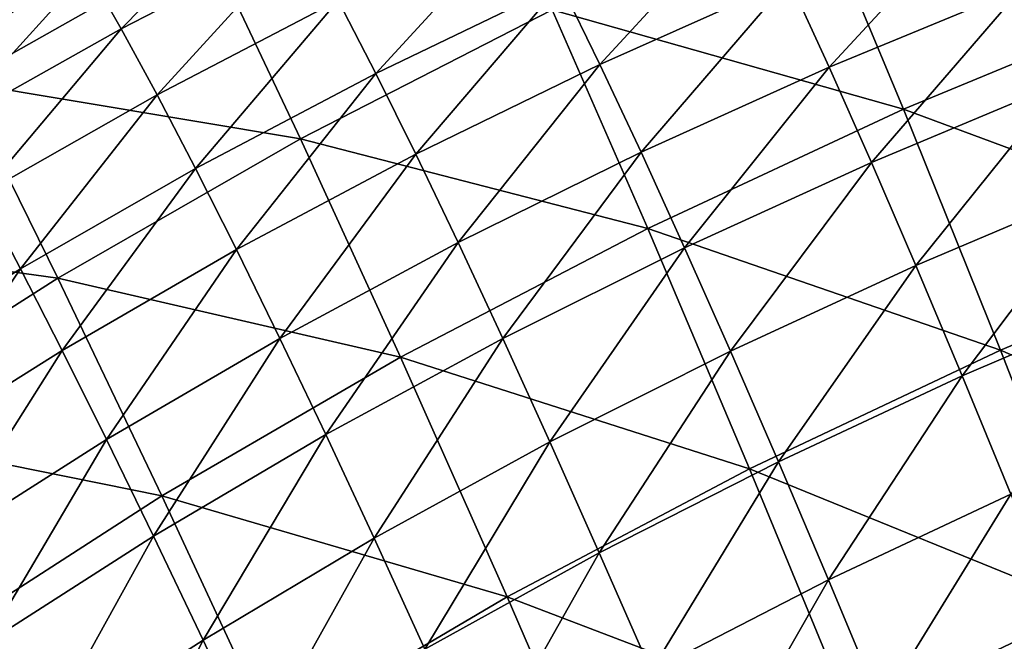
# Model space of a CAD drawing. Header units: millimetres. Extents: x -300 to 300, y -500 to 500.
# Tile 703 of 988: x -164 to -134, y 430 to 449. Entities that reach past the tile are written whole.
import ezdxf

# ---------------------------------------------------------------- set-up
doc = ezdxf.new("R2010")
doc.units = ezdxf.units.MM
doc.header["$LTSCALE"] = 81.481481
doc.layers.add('20', color=7, linetype='CONTINUOUS')
doc.layers.add('22', color=7, linetype='CONTINUOUS')

msp = doc.modelspace()

# ---------------------------------------------------------------- linework, layer by layer
at = {"layer": '20', "color": 7, "linetype": 'CONTINUOUS'}
for points in [[(-147.583, 449.415, 39.267), (-136.974, 446.411, 43.145), (-139.726, 453.019, 39.399), (-147.583, 449.415, 39.267)], [(-136.974, 446.411, 43.145), (-128.991, 449.721, 43.279), (-139.726, 453.019, 39.399), (-136.974, 446.411, 43.145)], [(-165.427, 447.232, 35.008), (-157.984, 451.438, 35.14), (-168.113, 452.478, 30.763), (-165.427, 447.232, 35.008)], [(-165.427, 447.232, 35.008), (-155.177, 445.515, 39.129), (-157.984, 451.438, 35.14), (-165.427, 447.232, 35.008)], [(-155.177, 445.515, 39.129), (-147.583, 449.415, 39.267), (-157.984, 451.438, 35.14), (-155.177, 445.515, 39.129)], [(-136.974, 446.411, 43.145), (-126.218, 442.432, 46.776), (-128.991, 449.721, 43.279), (-136.974, 446.411, 43.145)], [(-155.177, 445.515, 39.129), (-144.696, 442.816, 43.004), (-147.583, 449.415, 39.267), (-155.177, 445.515, 39.129)], [(-144.696, 442.816, 43.004), (-136.974, 446.411, 43.145), (-147.583, 449.415, 39.267), (-144.696, 442.816, 43.004)], [(-172.606, 442.716, 34.872), (-162.51, 441.315, 38.986), (-165.427, 447.232, 35.008), (-172.606, 442.716, 34.872)], [(-162.51, 441.315, 38.986), (-155.177, 445.515, 39.129), (-165.427, 447.232, 35.008), (-162.51, 441.315, 38.986)], [(-144.696, 442.816, 43.004), (-134.045, 439.137, 46.635), (-136.974, 446.411, 43.145), (-144.696, 442.816, 43.004)], [(-134.045, 439.137, 46.635), (-126.218, 442.432, 46.776), (-136.974, 446.411, 43.145), (-134.045, 439.137, 46.635)], [(-162.51, 441.315, 38.986), (-152.161, 438.928, 42.858), (-155.177, 445.515, 39.129), (-162.51, 441.315, 38.986)], [(-152.161, 438.928, 42.858), (-144.696, 442.816, 43.004), (-155.177, 445.515, 39.129), (-152.161, 438.928, 42.858)], [(-152.161, 438.928, 42.858), (-141.619, 435.56, 46.488), (-144.696, 442.816, 43.004), (-152.161, 438.928, 42.858)], [(-141.619, 435.56, 46.488), (-134.045, 439.137, 46.635), (-144.696, 442.816, 43.004), (-141.619, 435.56, 46.488)], [(-169.586, 436.808, 38.838), (-162.51, 441.315, 38.986), (-172.606, 442.716, 34.872), (-169.586, 436.808, 38.838)], [(-134.045, 439.137, 46.635), (-123.286, 434.487, 50.024), (-126.218, 442.432, 46.776), (-134.045, 439.137, 46.635)], [(-169.586, 436.808, 38.838), (-159.372, 434.744, 42.706), (-162.51, 441.315, 38.986), (-169.586, 436.808, 38.838)], [(-159.372, 434.744, 42.706), (-152.161, 438.928, 42.858), (-162.51, 441.315, 38.986), (-159.372, 434.744, 42.706)], [(-159.372, 434.744, 42.706), (-148.943, 431.695, 46.335), (-152.161, 438.928, 42.858), (-159.372, 434.744, 42.706)], [(-148.943, 431.695, 46.335), (-141.619, 435.56, 46.488), (-152.161, 438.928, 42.858), (-148.943, 431.695, 46.335)], [(-141.619, 435.56, 46.488), (-130.946, 431.215, 49.879), (-134.045, 439.137, 46.635), (-141.619, 435.56, 46.488)], [(-130.946, 431.215, 49.879), (-123.286, 434.487, 50.024), (-134.045, 439.137, 46.635), (-130.946, 431.215, 49.879)], [(-166.333, 430.257, 42.549), (-159.372, 434.744, 42.706), (-169.586, 436.808, 38.838), (-166.333, 430.257, 42.549)], [(-148.943, 431.695, 46.335), (-138.361, 427.665, 49.728), (-141.619, 435.56, 46.488), (-148.943, 431.695, 46.335)], [(-138.361, 427.665, 49.728), (-130.946, 431.215, 49.879), (-141.619, 435.56, 46.488), (-138.361, 427.665, 49.728)], [(-166.333, 430.257, 42.549), (-156.021, 427.536, 46.176), (-159.372, 434.744, 42.706), (-166.333, 430.257, 42.549)], [(-156.021, 427.536, 46.176), (-148.943, 431.695, 46.335), (-159.372, 434.744, 42.706), (-156.021, 427.536, 46.176)], [(-156.021, 427.536, 46.176), (-145.533, 423.831, 49.569), (-148.943, 431.695, 46.335), (-156.021, 427.536, 46.176)], [(-145.533, 423.831, 49.569), (-138.361, 427.665, 49.728), (-148.943, 431.695, 46.335), (-145.533, 423.831, 49.569)], [(-138.361, 427.665, 49.728), (-127.684, 422.662, 52.886), (-130.946, 431.215, 49.879), (-138.361, 427.665, 49.728)]]:
    msp.add_3dface(points, dxfattribs=at)
at = {"layer": '22', "color": 7, "linetype": 'CONTINUOUS'}
for points in [[(-161.603, 450.607, 15.091), (-156.105, 453.406, 15.23), (-160.592, 448.84, 17.023), (-161.603, 450.607, 15.091)], [(-160.592, 448.84, 17.023), (-156.105, 453.406, 15.23), (-155.109, 451.662, 17.155), (-160.592, 448.84, 17.023)], [(-147.317, 450.185, 21.104), (-141.57, 452.723, 21.23), (-146.139, 447.765, 22.987), (-147.317, 450.185, 21.104)], [(-146.139, 447.765, 22.987), (-141.57, 452.723, 21.23), (-140.424, 450.319, 23.109), (-146.139, 447.765, 22.987)], [(-140.424, 450.319, 23.109), (-134.553, 452.716, 23.232), (-139.213, 447.68, 24.966), (-140.424, 450.319, 23.109)], [(-139.213, 447.68, 24.966), (-134.553, 452.716, 23.232), (-133.38, 450.091, 25.085), (-139.213, 447.68, 24.966)], [(-154.045, 449.69, 19.074), (-148.427, 452.37, 19.203), (-152.91, 447.487, 20.979), (-154.045, 449.69, 19.074)], [(-152.91, 447.487, 20.979), (-148.427, 452.37, 19.203), (-147.317, 450.185, 21.104), (-152.91, 447.487, 20.979)], [(-167.897, 449.215, 13.014), (-162.545, 452.155, 13.155), (-166.945, 447.642, 14.957), (-167.897, 449.215, 13.014)], [(-166.945, 447.642, 14.957), (-162.545, 452.155, 13.155), (-161.603, 450.607, 15.091), (-166.945, 447.642, 14.957)], [(-160.592, 448.84, 17.023), (-155.109, 451.662, 17.155), (-159.508, 446.847, 18.946), (-160.592, 448.84, 17.023)], [(-159.508, 446.847, 18.946), (-155.109, 451.662, 17.155), (-154.045, 449.69, 19.074), (-159.508, 446.847, 18.946)], [(-166.945, 447.642, 14.957), (-161.603, 450.607, 15.091), (-165.92, 445.851, 16.894), (-166.945, 447.642, 14.957)], [(-165.92, 445.851, 16.894), (-161.603, 450.607, 15.091), (-160.592, 448.84, 17.023), (-165.92, 445.851, 16.894)], [(-152.91, 447.487, 20.979), (-147.317, 450.185, 21.104), (-151.702, 445.051, 22.865), (-152.91, 447.487, 20.979)], [(-151.702, 445.051, 22.865), (-147.317, 450.185, 21.104), (-146.139, 447.765, 22.987), (-151.702, 445.051, 22.865)], [(-146.139, 447.765, 22.987), (-140.424, 450.319, 23.109), (-144.894, 445.113, 24.847), (-146.139, 447.765, 22.987)], [(-144.894, 445.113, 24.847), (-140.424, 450.319, 23.109), (-139.213, 447.68, 24.966), (-144.894, 445.113, 24.847)], [(-139.213, 447.68, 24.966), (-133.38, 450.091, 25.085), (-137.939, 444.807, 26.795), (-139.213, 447.68, 24.966)], [(-137.939, 444.807, 26.795), (-133.38, 450.091, 25.085), (-132.147, 447.228, 26.911), (-137.939, 444.807, 26.795)], [(-159.508, 446.847, 18.946), (-154.045, 449.69, 19.074), (-158.349, 444.625, 20.855), (-159.508, 446.847, 18.946)], [(-158.349, 444.625, 20.855), (-154.045, 449.69, 19.074), (-152.91, 447.487, 20.979), (-158.349, 444.625, 20.855)], [(-165.92, 445.851, 16.894), (-160.592, 448.84, 17.023), (-164.818, 443.838, 18.822), (-165.92, 445.851, 16.894)], [(-164.818, 443.838, 18.822), (-160.592, 448.84, 17.023), (-159.508, 446.847, 18.946), (-164.818, 443.838, 18.822)], [(-158.349, 444.625, 20.855), (-152.91, 447.487, 20.979), (-157.114, 442.174, 22.744), (-158.349, 444.625, 20.855)], [(-157.114, 442.174, 22.744), (-152.91, 447.487, 20.979), (-151.702, 445.051, 22.865), (-157.114, 442.174, 22.744)], [(-151.702, 445.051, 22.865), (-146.139, 447.765, 22.987), (-150.423, 442.386, 24.727), (-151.702, 445.051, 22.865)], [(-150.423, 442.386, 24.727), (-146.139, 447.765, 22.987), (-144.894, 445.113, 24.847), (-150.423, 442.386, 24.727)], [(-144.894, 445.113, 24.847), (-139.213, 447.68, 24.966), (-143.58, 442.229, 26.677), (-144.894, 445.113, 24.847)], [(-143.58, 442.229, 26.677), (-139.213, 447.68, 24.966), (-137.939, 444.807, 26.795), (-143.58, 442.229, 26.677)], [(-137.939, 444.807, 26.795), (-132.147, 447.228, 26.911), (-136.6, 441.7, 28.589), (-137.939, 444.807, 26.795)], [(-136.6, 441.7, 28.589), (-132.147, 447.228, 26.911), (-130.853, 444.13, 28.704), (-136.6, 441.7, 28.589)], [(-164.818, 443.838, 18.822), (-159.508, 446.847, 18.946), (-163.637, 441.597, 20.734), (-164.818, 443.838, 18.822)], [(-163.637, 441.597, 20.734), (-159.508, 446.847, 18.946), (-158.349, 444.625, 20.855), (-163.637, 441.597, 20.734)], [(-150.423, 442.386, 24.727), (-144.894, 445.113, 24.847), (-149.072, 439.491, 26.559), (-150.423, 442.386, 24.727)], [(-149.072, 439.491, 26.559), (-144.894, 445.113, 24.847), (-143.58, 442.229, 26.677), (-149.072, 439.491, 26.559)], [(-157.114, 442.174, 22.744), (-151.702, 445.051, 22.865), (-155.803, 439.496, 24.608), (-157.114, 442.174, 22.744)], [(-155.803, 439.496, 24.608), (-151.702, 445.051, 22.865), (-150.423, 442.386, 24.727), (-155.803, 439.496, 24.608)], [(-163.637, 441.597, 20.734), (-158.349, 444.625, 20.855), (-162.376, 439.131, 22.624), (-163.637, 441.597, 20.734)], [(-162.376, 439.131, 22.624), (-158.349, 444.625, 20.855), (-157.114, 442.174, 22.744), (-162.376, 439.131, 22.624)], [(-143.58, 442.229, 26.677), (-137.939, 444.807, 26.795), (-142.198, 439.114, 28.473), (-143.58, 442.229, 26.677)], [(-142.198, 439.114, 28.473), (-137.939, 444.807, 26.795), (-136.6, 441.7, 28.589), (-142.198, 439.114, 28.473)], [(-136.6, 441.7, 28.589), (-130.853, 444.13, 28.704), (-135.198, 438.362, 30.343), (-136.6, 441.7, 28.589)], [(-135.198, 438.362, 30.343), (-130.853, 444.13, 28.704), (-129.499, 440.797, 30.457), (-135.198, 438.362, 30.343)], [(-168.777, 438.399, 20.615), (-164.818, 443.838, 18.822), (-163.637, 441.597, 20.734), (-168.777, 438.399, 20.615)], [(-162.376, 439.131, 22.624), (-157.114, 442.174, 22.744), (-161.037, 436.44, 24.489), (-162.376, 439.131, 22.624)], [(-161.037, 436.44, 24.489), (-157.114, 442.174, 22.744), (-155.803, 439.496, 24.608), (-161.037, 436.44, 24.489)], [(-155.803, 439.496, 24.608), (-150.423, 442.386, 24.727), (-154.418, 436.592, 26.44), (-155.803, 439.496, 24.608)], [(-154.418, 436.592, 26.44), (-150.423, 442.386, 24.727), (-149.072, 439.491, 26.559), (-154.418, 436.592, 26.44)], [(-149.072, 439.491, 26.559), (-143.58, 442.229, 26.677), (-147.65, 436.37, 28.355), (-149.072, 439.491, 26.559)], [(-147.65, 436.37, 28.355), (-143.58, 442.229, 26.677), (-142.198, 439.114, 28.473), (-147.65, 436.37, 28.355)], [(-168.777, 438.399, 20.615), (-163.637, 441.597, 20.734), (-167.492, 435.918, 22.507), (-168.777, 438.399, 20.615)], [(-167.492, 435.918, 22.507), (-163.637, 441.597, 20.734), (-162.376, 439.131, 22.624), (-167.492, 435.918, 22.507)], [(-142.198, 439.114, 28.473), (-136.6, 441.7, 28.589), (-140.75, 435.771, 30.228), (-142.198, 439.114, 28.473)], [(-140.75, 435.771, 30.228), (-136.6, 441.7, 28.589), (-135.198, 438.362, 30.343), (-140.75, 435.771, 30.228)], [(-135.198, 438.362, 30.343), (-129.499, 440.797, 30.457), (-133.733, 434.797, 32.054), (-135.198, 438.362, 30.343)], [(-161.037, 436.44, 24.489), (-155.803, 439.496, 24.608), (-159.618, 433.527, 26.322), (-161.037, 436.44, 24.489)], [(-159.618, 433.527, 26.322), (-155.803, 439.496, 24.608), (-154.418, 436.592, 26.44), (-159.618, 433.527, 26.322)], [(-154.418, 436.592, 26.44), (-149.072, 439.491, 26.559), (-152.957, 433.463, 28.237), (-154.418, 436.592, 26.44)], [(-152.957, 433.463, 28.237), (-149.072, 439.491, 26.559), (-147.65, 436.37, 28.355), (-152.957, 433.463, 28.237)], [(-167.492, 435.918, 22.507), (-162.376, 439.131, 22.624), (-166.125, 433.216, 24.371), (-167.492, 435.918, 22.507)], [(-166.125, 433.216, 24.371), (-162.376, 439.131, 22.624), (-161.037, 436.44, 24.489), (-166.125, 433.216, 24.371)], [(-147.65, 436.37, 28.355), (-142.198, 439.114, 28.473), (-146.157, 433.022, 30.11), (-147.65, 436.37, 28.355)], [(-146.157, 433.022, 30.11), (-142.198, 439.114, 28.473), (-140.75, 435.771, 30.228), (-146.157, 433.022, 30.11)], [(-140.75, 435.771, 30.228), (-135.198, 438.362, 30.343), (-139.235, 432.205, 31.938), (-140.75, 435.771, 30.228)], [(-139.235, 432.205, 31.938), (-135.198, 438.362, 30.343), (-133.733, 434.797, 32.054), (-139.235, 432.205, 31.938)], [(-159.618, 433.527, 26.322), (-154.418, 436.592, 26.44), (-158.122, 430.393, 28.118), (-159.618, 433.527, 26.322)], [(-158.122, 430.393, 28.118), (-154.418, 436.592, 26.44), (-152.957, 433.463, 28.237), (-158.122, 430.393, 28.118)], [(-166.125, 433.216, 24.371), (-161.037, 436.44, 24.489), (-164.676, 430.294, 26.204), (-166.125, 433.216, 24.371)], [(-164.676, 430.294, 26.204), (-161.037, 436.44, 24.489), (-159.618, 433.527, 26.322), (-164.676, 430.294, 26.204)], [(-152.957, 433.463, 28.237), (-147.65, 436.37, 28.355), (-151.423, 430.113, 29.992), (-152.957, 433.463, 28.237)], [(-151.423, 430.113, 29.992), (-147.65, 436.37, 28.355), (-146.157, 433.022, 30.11), (-151.423, 430.113, 29.992)], [(-146.157, 433.022, 30.11), (-140.75, 435.771, 30.228), (-144.595, 429.455, 31.821), (-146.157, 433.022, 30.11)], [(-144.595, 429.455, 31.821), (-140.75, 435.771, 30.228), (-139.235, 432.205, 31.938), (-144.595, 429.455, 31.821)], [(-139.235, 432.205, 31.938), (-133.733, 434.797, 32.054), (-137.657, 428.419, 33.603), (-139.235, 432.205, 31.938)], [(-137.657, 428.419, 33.603), (-133.733, 434.797, 32.054), (-132.207, 431.011, 33.718), (-137.657, 428.419, 33.603)], [(-164.676, 430.294, 26.204), (-159.618, 433.527, 26.322), (-163.145, 427.155, 28), (-164.676, 430.294, 26.204)], [(-163.145, 427.155, 28), (-159.618, 433.527, 26.322), (-158.122, 430.393, 28.118), (-163.145, 427.155, 28)], [(-158.122, 430.393, 28.118), (-152.957, 433.463, 28.237), (-156.547, 427.04, 29.873), (-158.122, 430.393, 28.118)], [(-156.547, 427.04, 29.873), (-152.957, 433.463, 28.237), (-151.423, 430.113, 29.992), (-156.547, 427.04, 29.873)], [(-151.423, 430.113, 29.992), (-146.157, 433.022, 30.11), (-149.816, 426.545, 31.702), (-151.423, 430.113, 29.992)], [(-149.816, 426.545, 31.702), (-146.157, 433.022, 30.11), (-144.595, 429.455, 31.821), (-149.816, 426.545, 31.702)], [(-144.595, 429.455, 31.821), (-139.235, 432.205, 31.938), (-142.967, 425.671, 33.485), (-144.595, 429.455, 31.821)], [(-142.967, 425.671, 33.485), (-139.235, 432.205, 31.938), (-137.657, 428.419, 33.603), (-142.967, 425.671, 33.485)], [(-137.657, 428.419, 33.603), (-132.207, 431.011, 33.718), (-136.016, 424.419, 35.219), (-137.657, 428.419, 33.603)], [(-136.016, 424.419, 35.219), (-132.207, 431.011, 33.718), (-130.622, 427.008, 35.334), (-136.016, 424.419, 35.219)], [(-163.145, 427.155, 28), (-158.122, 430.393, 28.118), (-161.533, 423.8, 29.754), (-163.145, 427.155, 28)], [(-161.533, 423.8, 29.754), (-158.122, 430.393, 28.118), (-156.547, 427.04, 29.873), (-161.533, 423.8, 29.754)]]:
    msp.add_3dface(points, dxfattribs=at)

doc.saveas('drawing.dxf')
